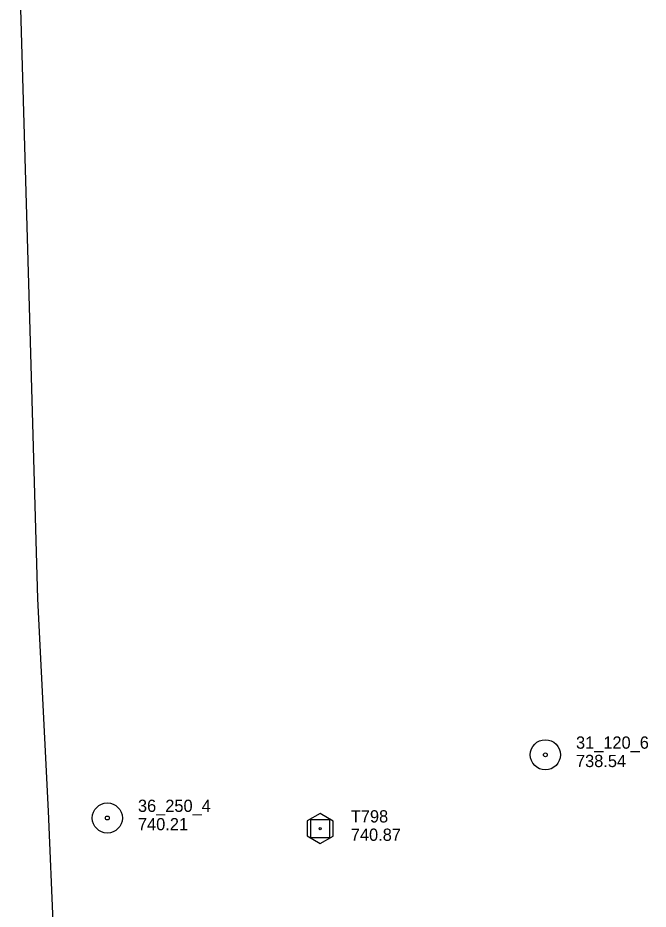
# Model space of a CAD drawing. Extents: x 589250 to 1188077, y 162953 to 363065.
# Drawn here: x 594545.5 to 594854.2, y 166590.5 to 167027.2 of the extents above; entities that cross this region are included whole.
import ezdxf

# ---------------------------------------------------------------- set-up
doc = ezdxf.new("R2010")
doc.units = 0
for name, color, linetype in [('E_MAP_Control', 7, 'Continuous'), ('E_MAP_Limits', 7, 'Continuous'), ('E_MAP_PassPoints', 7, 'Continuous')]:
    doc.layers.add(name, color=color, linetype=linetype)

msp = doc.modelspace()

# ---------------------------------------------------------------- linework, layer by layer
at = {"layer": 'E_MAP_Control'}
for p, q in [((594689.09, 166625.48), (594689.09, 166634.48)), ((594689.09, 166634.48), (594698.09, 166634.48)), ((594689.09, 166625.48), (594689.09, 166634.48)), ((594689.09, 166634.48), (594698.09, 166634.48)), ((594698.09, 166634.48), (594698.09, 166625.48)), ((594698.09, 166634.48), (594698.09, 166625.48)), ((594698.09, 166625.48), (594689.09, 166625.48)), ((594698.09, 166625.48), (594689.09, 166625.48))]:
    msp.add_line(p, q, dxfattribs=at)
msp.add_lwpolyline([(594687.18, 166633.74), (594687.18, 166626.35), (594693.64, 166622.63), (594700.03, 166626.29), (594700.03, 166633.62), (594693.51, 166637.35)], close=True, dxfattribs=at)
msp.add_lwpolyline([(594687.18, 166633.74), (594687.18, 166626.35), (594693.64, 166622.63), (594700.03, 166626.29), (594700.03, 166633.62), (594693.51, 166637.35)], close=True, dxfattribs=at)
msp.add_circle((594693.59, 166629.98), 0.546, dxfattribs=at)
msp.add_circle((594693.59, 166629.98), 0.546, dxfattribs=at)
at = {"layer": 'E_MAP_Limits'}
for p, q in [((594551.12, 166891.35), (594545.51, 167080.52)), ((594555.35, 166742.51), (594551.12, 166891.35)), ((594560.61, 166638.56), (594555.35, 166742.51)), ((594564.97, 166533.53), (594560.61, 166638.56))]:
    msp.add_line(p, q, dxfattribs=at)
at = {"layer": 'E_MAP_PassPoints'}
for centre, radius in [((594803.88, 166666.13), 7.38), ((594803.88, 166666.13), 7.38), ((594803.88, 166666.13), 0.945), ((594803.88, 166666.13), 0.945), ((594589.34, 166635.16), 7.38), ((594589.34, 166635.16), 7.38), ((594589.34, 166635.16), 0.945), ((594589.34, 166635.16), 0.945)]:
    msp.add_circle(centre, radius, dxfattribs=at)

# ---------------------------------------------------------------- texts
at = {"layer": 'E_MAP_Control'}
for s, p in [('T798', (594708.6, 166632.98)), ('T798', (594708.6, 166632.98)), ('740.87', (594708.6, 166623.98)), ('740.87', (594708.6, 166623.98))]:
    msp.add_text(s, height=6, dxfattribs=at).set_placement(p)
at = {"layer": 'E_MAP_PassPoints'}
for s, p in [('31_120_6', (594818.88, 166669.11)), ('31_120_6', (594818.88, 166669.11)), ('738.54', (594818.88, 166660.11)), ('738.54', (594818.88, 166660.11)), ('36_250_4', (594604.34, 166638.15)), ('36_250_4', (594604.34, 166638.15)), ('740.21', (594604.34, 166629.15)), ('740.21', (594604.34, 166629.15))]:
    msp.add_text(s, height=6, dxfattribs=at).set_placement(p)

doc.saveas('drawing.dxf')
